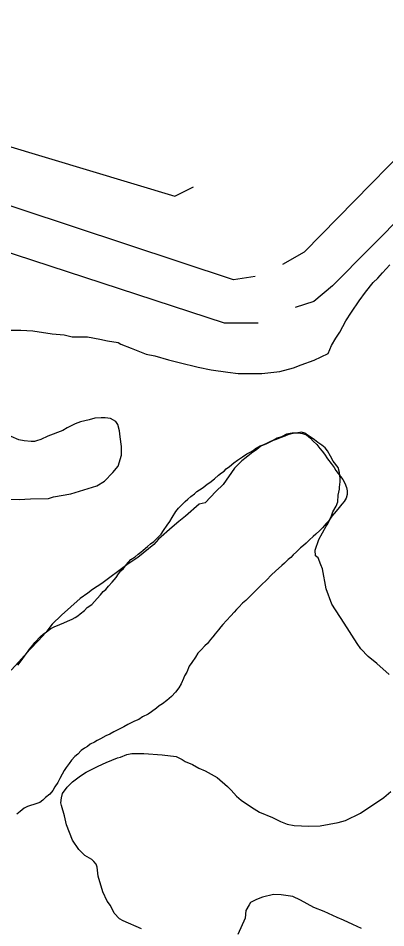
# Model space of a CAD drawing. Extents: x 3355677 to 3393573, y 612928 to 638357.
# Drawn here: x 3372347 to 3372705, y 626627 to 627513 of the extents above; entities that cross this region are included whole.
import ezdxf

# ---------------------------------------------------------------- set-up
doc = ezdxf.new("R2010")
doc.units = 0
doc.layers.add('V-SITE-VEGE', color=7, linetype='Continuous')
doc.layers.add('V-TOPO-SHOR', color=7, linetype='Continuous')

msp = doc.modelspace()

# ---------------------------------------------------------------- linework, layer by layer
at = {"layer": 'V-SITE-VEGE'}
for points in [[(3372328.45, 627209.24), (3372349.54, 627209.05), (3372361.14, 627208.41), (3372380.11, 627205.6), (3372391.7, 627204.44), (3372399.6, 627202.79), (3372414.37, 627202.65), (3372426.48, 627200.43), (3372433.85, 627198.78), (3372444.39, 627197.1), (3372447.01, 627195.49), (3372457, 627191.71), (3372471.72, 627185.78), (3372480.14, 627184.11), (3372493.3, 627180.3), (3372503.82, 627177.57), (3372522.25, 627173.18), (3372534.88, 627170.43), (3372551.21, 627168.17), (3372561.23, 627167.02), (3372584.44, 627166.81), (3372601.86, 627168.76), (3372615.08, 627172.33), (3372622.5, 627175.43), (3372635.2, 627180.06), (3372648.97, 627186.27), (3372650.59, 627190.47), (3372652.21, 627194.15), (3372656.49, 627201.5), (3372660.24, 627207.27), (3372666.14, 627218.29), (3372671.5, 627226.68), (3372678.98, 627237.69), (3372685.39, 627246.08), (3372692.86, 627255.5), (3372697.12, 627259.68), (3372701.91, 627264.91), (3372708.84, 627272.76)], [(3372320.09, 627044.73), (3372348.04, 627044.47), (3372359.12, 627044.9), (3372376.54, 627045.27), (3372381.3, 627046.81), (3372398.21, 627049.82), (3372423.6, 627057.5), (3372431.02, 627062.18), (3372439.02, 627070.55), (3372444.35, 627076.83), (3372447.61, 627087.35), (3372447.69, 627095.79), (3372446.19, 627105.3), (3372445.72, 627111.1), (3372444.19, 627117.44), (3372442.1, 627120.1), (3372436.86, 627123.32), (3372431.59, 627123.89), (3372427.9, 627123.93), (3372421.56, 627123.45), (3372416.27, 627121.92), (3372407.81, 627119.89), (3372402.52, 627117.83), (3372394.58, 627114.21), (3372390.33, 627111.61), (3372376.03, 627105.94), (3372369.15, 627102.84), (3372364.92, 627101.29), (3372362.8, 627100.78), (3372359.63, 627100.81), (3372352.78, 627101.4), (3372347.52, 627102.5), (3372340.16, 627105.74)], [(3372646.88, 626957.34), (3372643.37, 626976.89), (3372641.82, 626980.6), (3372639.25, 626987.48), (3372636.63, 626989.61), (3372636.15, 626994.89), (3372639.94, 627005.41), (3372646.91, 627018.53), (3372648.52, 627020.63), (3372650.66, 627024.83), (3372652.28, 627028.51), (3372653.37, 627032.19), (3372656.59, 627037.96), (3372658.21, 627042.17), (3372658.79, 627048.49), (3372659.9, 627054.29), (3372659.92, 627056.4), (3372660.5, 627061.67), (3372660.52, 627064.83), (3372660.05, 627070.64), (3372658.51, 627075.4), (3372653.82, 627081.77), (3372651.23, 627086.55), (3372648.11, 627091.85), (3372646.02, 627094.51), (3372642.88, 627097.17), (3372638.69, 627099.85), (3372635.55, 627102.51), (3372632.4, 627104.65), (3372629.78, 627106.26), (3372626.11, 627108.93), (3372622.95, 627110.01), (3372617.67, 627109.01), (3372613.98, 627109.04), (3372608.17, 627108.04), (3372603.39, 627105.45), (3372599.16, 627103.9), (3372595.45, 627101.82), (3372588.03, 627098.2), (3372583.26, 627096.13), (3372579.54, 627093), (3372574.24, 627089.36), (3372568.92, 627085.19), (3372564.67, 627082.06), (3372557.75, 627074.74), (3372546.52, 627059.02), (3372539.6, 627052.22), (3372528.95, 627041.24), (3372523.14, 627039.71), (3372509.85, 627028.22), (3372503.47, 627023.01), (3372497.09, 627017.26), (3372483.79, 627005.78), (3372479, 627000.55), (3372463.58, 626988.03), (3372452.97, 626980.74), (3372428.54, 626962.5), (3372419.52, 626956.78), (3372414.73, 626953.13), (3372407.3, 626947.92), (3372389.22, 626931.73), (3372380.17, 626922.85), (3372373.77, 626914.99), (3372366.84, 626907.14), (3372358.31, 626898.25), (3372347.66, 626886.22), (3372340.2, 626878.37)], [(3372708.37, 626873.96), (3372696.33, 626884.62), (3372687.96, 626891.55), (3372680.64, 626899.01), (3372676.99, 626904.32), (3372664.51, 626923.95), (3372652.55, 626942.52), (3372646.88, 626957.34)], [(3372418.7, 626694.08), (3372411.88, 626697.83), (3372406.13, 626703.69), (3372399.88, 626712.71), (3372394.21, 626727.54), (3372392.19, 626736.52), (3372389.11, 626746.57), (3372388.61, 626749.21), (3372389.18, 626753.96), (3372390.27, 626758.17), (3372394.55, 626764.46), (3372399.88, 626769.69), (3372407.84, 626775.42), (3372413.15, 626779.06), (3372424.8, 626784.76), (3372432.75, 626788.38), (3372443.87, 626793.02), (3372446.51, 626793.53), (3372452.86, 626796.11), (3372457.62, 626797.12), (3372469.23, 626797.01), (3372487.15, 626795.79), (3372500.85, 626794.08), (3372506.63, 626791.39), (3372509.78, 626789.26), (3372516.61, 626786.56), (3372522.91, 626782.81), (3372529.21, 626780.11), (3372540.76, 626773.67), (3372550.7, 626765.15), (3372554.36, 626761.42), (3372559.58, 626755.57), (3372564.3, 626751.83), (3372574.26, 626744.88), (3372582.13, 626740.07), (3372594.74, 626734.68), (3372602.62, 626730.91), (3372608.92, 626728.22), (3372615.77, 626727.1), (3372630.01, 626726.44), (3372641.09, 626726.87), (3372658.52, 626729.87), (3372665.93, 626731.91), (3372680.24, 626739.17), (3372703.06, 626754.26), (3372709.97, 626760)], [(3372467.15, 626626.64), (3372449.28, 626634.19), (3372445.61, 626636.33), (3372440.38, 626641.66), (3372436.76, 626649.07), (3372433.63, 626653.32), (3372429.49, 626662.33), (3372424.88, 626677.67), (3372423.91, 626686.65), (3372422.88, 626689.29), (3372420.79, 626691.95), (3372418.7, 626694.08)], [(3372681.32, 626626.8), (3372672.92, 626630.57), (3372663.99, 626634.87), (3372657.68, 626637.56), (3372645.08, 626643.48), (3372635.09, 626647.27), (3372621.96, 626654.24), (3372614.61, 626658), (3372603.02, 626659.69), (3372595.64, 626659.76), (3372585.06, 626657.22), (3372579.24, 626655.16), (3372573.41, 626652.05), (3372571.81, 626649.95), (3372568.59, 626644.18), (3372568, 626636.8), (3372561, 626621.04)]]:
    msp.add_lwpolyline(points, dxfattribs=at)
at = {"layer": 'V-TOPO-SHOR'}
for points in [[(3372604.84, 627273.27), (3372625.9, 627285.3), (3373065.06, 627733.49), (3373080.1, 627757.55), (3373089.13, 627775.6), (3373164.32, 628013.23), (3373158.31, 628049.33), (3373152.29, 628070.38), (3373137.25, 628091.44), (3373122.21, 628100.46), (3373098.15, 628109.49)], [(3373197.41, 628067.38), (3373206.44, 628034.29), (3373203.43, 628001.2), (3373203.43, 627977.14), (3373128.23, 627748.53), (3373116.2, 627724.47), (3373104.16, 627712.43), (3373068.07, 627673.33), (3372980.84, 627583.09), (3372652.97, 627252.21), (3372634.92, 627237.17), (3372616.87, 627231.16)], [(3372249.9, 627414.64), (3372499.56, 627339.44), (3372517.61, 627348.47)], [(3372577.77, 627261.24), (3372556.71, 627258.23), (3372192.75, 627378.55)], [(3372105.51, 627360.5), (3372547.69, 627216.12), (3372580.78, 627216.12)], [(3372593.75, 627101.4), (3372598.7, 627103.18), (3372603.29, 627104.96), (3372607.18, 627106.38), (3372610, 627107.45), (3372613.18, 627108.52), (3372616.36, 627109.23), (3372619.9, 627109.24), (3372623.79, 627108.54), (3372627.68, 627107.14), (3372631.58, 627103.96), (3372634.41, 627101.14), (3372637.95, 627097.97), (3372640.79, 627094.09), (3372642.92, 627091.26), (3372645.4, 627088.44), (3372648.24, 627083.85), (3372651.78, 627079.26), (3372654.62, 627075.38), (3372656.4, 627072.56), (3372658.52, 627069.73), (3372661, 627066.56), (3372663.13, 627063.73), (3372665.26, 627060.2), (3372666.69, 627055.96), (3372667.4, 627052.79), (3372667.41, 627049.25), (3372666.36, 627045.71), (3372664.6, 627042.52), (3372662.13, 627039.69), (3372659.66, 627036.5), (3372656.84, 627032.96), (3372652.61, 627028), (3372649.09, 627023.4), (3372646.62, 627020.56), (3372643.45, 627016.67), (3372640.62, 627014.19), (3372636.74, 627010.64), (3372634.27, 627008.16), (3372630.74, 627004.97), (3372627.57, 627001.78), (3372624.75, 626999.65), (3372621.93, 626997.17), (3372618.04, 626993.28), (3372614.87, 626990.44), (3372612.4, 626987.96), (3372609.93, 626985.83), (3372606.4, 626982.29), (3372603.93, 626980.16), (3372597.58, 626974.49), (3372593.7, 626970.95), (3372588.76, 626965.98), (3372583.83, 626961.38), (3372579.59, 626957.12), (3372576.77, 626954.29), (3372571.84, 626949.33), (3372568.66, 626946.14), (3372565.48, 626943.3), (3372561.96, 626939.41), (3372559.49, 626937.28), (3372557.37, 626934.8), (3372554.2, 626931.26), (3372549.97, 626926.65), (3372546.44, 626922.75), (3372544.33, 626920.28), (3372542.21, 626917.44), (3372538.69, 626913.54), (3372536.57, 626910.71), (3372534.46, 626908.23), (3372531.28, 626904.33), (3372528.81, 626901.85), (3372525.29, 626897.96), (3372522.11, 626894.77), (3372519.65, 626890.87), (3372516.13, 626885.56), (3372513.66, 626882.02), (3372511.2, 626876.36), (3372509.08, 626872.82), (3372508.03, 626869.99), (3372505.57, 626865.03), (3372503.46, 626861.14), (3372500.28, 626856.89), (3372496.4, 626852.64), (3372491.82, 626848.74), (3372487.58, 626845.54), (3372484.4, 626843.42), (3372481.58, 626841.29), (3372477, 626837.74), (3372473.46, 626835.26), (3372468.17, 626832.77), (3372464.64, 626830.29), (3372460.4, 626828.51), (3372453.69, 626825.31), (3372449.81, 626823.18), (3372445.92, 626821.05), (3372440.27, 626818.21), (3372436.39, 626816.08), (3372432.5, 626814.3), (3372427.21, 626811.46), (3372424.03, 626809.69), (3372421.2, 626808.27)], [(3372346.79, 626883.04), (3372348.9, 626885.88), (3372351.01, 626888.71), (3372353.83, 626892.96), (3372355.95, 626895.79), (3372358.06, 626898.63), (3372361.24, 626902.52), (3372363.35, 626905), (3372368.64, 626911.02), (3372371.46, 626913.15), (3372374.64, 626915.63), (3372378.88, 626918.83), (3372382.05, 626920.25), (3372387.7, 626922.74), (3372391.59, 626924.16), (3372395.12, 626925.94), (3372399.71, 626927.71), (3372402.54, 626929.49), (3372405.01, 626931.26), (3372407.48, 626933.03), (3372411.71, 626936.23), (3372414.18, 626939.06), (3372418.77, 626942.25), (3372421.24, 626945.09), (3372424.06, 626947.92), (3372427.23, 626951.46), (3372429.7, 626954.65), (3372432.52, 626956.78), (3372434.99, 626959.97), (3372438.52, 626963.86), (3372442.4, 626968.47), (3372444.86, 626972.01), (3372446.98, 626974.85), (3372449.45, 626977.32), (3372452.62, 626981.22), (3372456.85, 626985.83), (3372461.09, 626988.67), (3372463.91, 626991.15), (3372466.38, 626992.92), (3372468.85, 626995.05), (3372473.08, 626998.59), (3372475.91, 627001.08), (3372479.08, 627003.56), (3372483.31, 627007.81), (3372486.14, 627010.64), (3372488.6, 627014.18), (3372492.12, 627019.5), (3372494.59, 627023.04), (3372497.06, 627026.93), (3372500.58, 627032.6), (3372503.04, 627035.78), (3372505.52, 627038.26), (3372509.75, 627042.52), (3372512.22, 627044.64), (3372515.04, 627047.12), (3372518.57, 627049.96), (3372521.04, 627052.09), (3372523.51, 627053.86), (3372527.04, 627055.99), (3372530.92, 627059.18), (3372533.75, 627060.96), (3372538.33, 627064.5), (3372542.21, 627068.05), (3372545.04, 627070.17), (3372547.51, 627071.95), (3372549.62, 627074.08), (3372552.8, 627076.56), (3372557.04, 627080.1), (3372560.56, 627082.58), (3372565.5, 627085.78), (3372569.74, 627088.62), (3372572.92, 627090.39), (3372575.74, 627092.17), (3372578.21, 627093.94), (3372582.81, 627096.43), (3372585.63, 627097.49), (3372589.16, 627099.27), (3372593.75, 627101.4)], [(3372421.2, 626808.27), (3372416.97, 626806.14), (3372414.5, 626804.01), (3372411.67, 626802.23), (3372408.5, 626800.11), (3372404.97, 626796.56), (3372402.15, 626794.08), (3372398.97, 626790.54), (3372396.5, 626787.35), (3372393.68, 626783.46), (3372391.93, 626780.62), (3372389.81, 626777.08), (3372387.7, 626772.83), (3372385.59, 626768.94), (3372382.77, 626764.69), (3372380.66, 626761.15), (3372377.84, 626757.61), (3372373.6, 626754.42), (3372371.13, 626751.58), (3372367.96, 626749.45), (3372365.13, 626748.39), (3372355.95, 626745.54)], [(3372355.95, 626745.54), (3372352.77, 626743.76), (3372348.89, 626740.57), (3372345.71, 626738.09)]]:
    msp.add_lwpolyline(points, dxfattribs=at)

doc.saveas('drawing.dxf')
